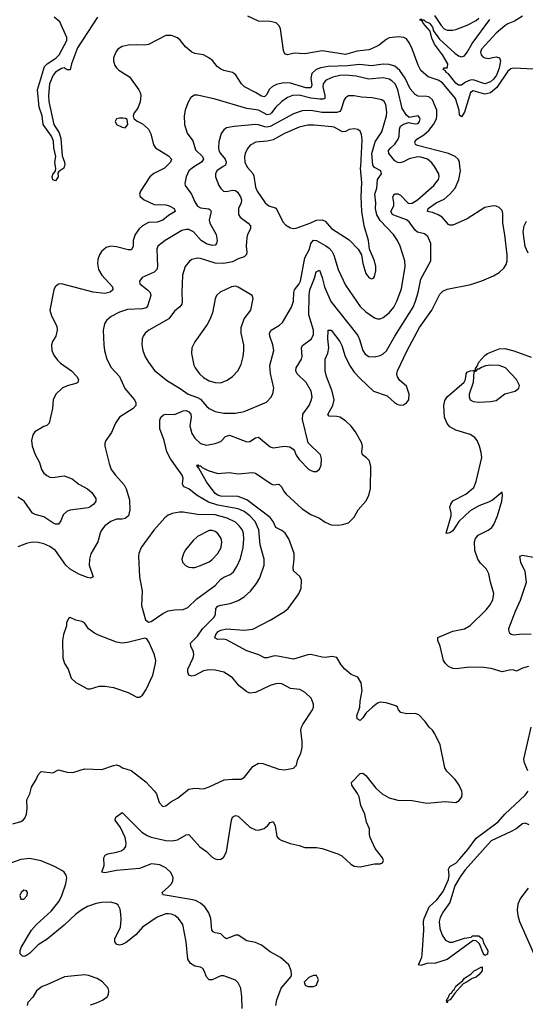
# Model space of a CAD drawing. Header units: inches. Extents: x 2057696 to 2160536, y 827480 to 1016834.
# Tile 347 of 422: x 2110443 to 2113930, y 974218 to 981014. Entities that reach past the tile are written whole.
import ezdxf

# ---------------------------------------------------------------- set-up
doc = ezdxf.new("R2010")
doc.units = ezdxf.units.IN
doc.header["$MEASUREMENT"] = 0
doc.layers.add('C1917', color=7, linetype='Continuous')
doc.layers.add('C1918', color=7, linetype='Continuous')

msp = doc.modelspace()

# ---------------------------------------------------------------- linework, layer by layer
at = {"layer": 'C1917', "color": 5}
for points, elevation in [([(2110395.9, 975464.1), (2110450, 975480.7), (2110469.5, 975490.5), (2110478, 975502), (2110489.3, 975530), (2110495.1, 975570), (2110492.3, 975630), (2110512, 975670), (2110524.4, 975715.6), (2110557, 975770), (2110570, 975801), (2110590, 975824), (2110670, 975815.5), (2110710, 975836.3), (2110770, 975820.4), (2110810, 975818.4), (2110890, 975843.7), (2111010, 975838.7), (2111090, 975866.7), (2111111.3, 975870), (2111130, 975864.4), (2111150.8, 975850), (2111212, 975832), (2111312.7, 975752.7), (2111373.4, 975690), (2111385.5, 975670), (2111404.9, 975610), (2111430, 975584), (2111450, 975587.3), (2111485.4, 975614.6), (2111530, 975640.5), (2111610, 975703), (2111650, 975710.6), (2111710, 975705.5), (2111750, 975718.7), (2111852.9, 975767.1), (2111910, 975772.9), (2111970, 975772), (2111993.8, 975786.2), (2112050, 975860.2), (2112090, 975881.8), (2112119.5, 975879.5), (2112230, 975841.7), (2112270, 975836.4), (2112332, 975848), (2112352, 975868), (2112362, 975910), (2112380.7, 975950), (2112391.3, 975990), (2112391.5, 976031.5), (2112382, 976110), (2112387, 976130), (2112395.1, 976150), (2112461.2, 976250), (2112469.2, 976270), (2112469.3, 976290), (2112452.3, 976330), (2112412, 976370), (2112374, 976390), (2112310, 976398.7), (2112250, 976429.7), (2112230, 976432.9), (2112210, 976430.8), (2112170, 976417.3), (2112070, 976371), (2112030, 976365.7), (2112010, 976374.8), (2111955.4, 976415.4), (2111910.9, 976470.9), (2111888.5, 976488.5), (2111850, 976511.2), (2111790, 976525.1), (2111750, 976526.6), (2111710, 976518.5), (2111651.5, 976488.5), (2111630, 976483.5), (2111608.7, 976490), (2111601.6, 976510), (2111601.8, 976530), (2111639.1, 976610), (2111643.2, 976630), (2111641, 976650), (2111622.4, 976690), (2111621.5, 976710), (2111670, 976759.1), (2111704, 976810), (2111782.9, 976890), (2111792.4, 976910), (2111794.8, 976950), (2111810, 976965.2), (2111830, 976973.8), (2111895, 976985), (2111950, 977006.2), (2111990.5, 977029.5), (2112035.6, 977070), (2112076.6, 977123.4), (2112098.5, 977161.5), (2112127.9, 977250), (2112129.8, 977290), (2112102.2, 977390), (2112092.6, 977492.6), (2112065.8, 977550), (2112030, 977589.9), (2111990, 977618.5), (2111950, 977637.4), (2111810, 977663.9), (2111744.6, 977684.6), (2111665.6, 977730), (2111612.6, 977772.6), (2111572.3, 977792.3), (2111566.5, 977810), (2111569.8, 977850), (2111564, 977870), (2111481.8, 977981.8), (2111458.1, 978030), (2111439.1, 978110), (2111408.3, 978190), (2111408.9, 978250), (2111416.8, 978270), (2111434.1, 978285.9), (2111450, 978290.2), (2111510, 978288.1), (2111570, 978313.9), (2111590, 978315.7), (2111610, 978308), (2111622, 978290), (2111624.3, 978270), (2111616.8, 978210), (2111630, 978157.6), (2111650, 978126), (2111690, 978089.1), (2111730, 978076.9), (2111791.7, 978088.3), (2111830, 978102.7), (2111862.4, 978137.6), (2111890, 978146.7), (2112010, 978100.8), (2112030, 978102.7), (2112070, 978127.4), (2112090, 978131.6), (2112170, 978064.9), (2112190, 978059.7), (2112270, 978070.2), (2112305.9, 978065.9), (2112328.2, 978050), (2112337.5, 978037.5), (2112350, 978007.3), (2112370, 977977.3), (2112436, 977910), (2112470, 977894.8), (2112490, 977896), (2112510, 977911.3), (2112522, 977938), (2112523.2, 977983.2), (2112517.2, 978010), (2112433.4, 978093.4), (2112393.8, 978253.8), (2112396.1, 978290), (2112439.8, 978350), (2112454.1, 978385.9), (2112458.9, 978410), (2112453.8, 978450), (2112418.2, 978510), (2112357.1, 978570), (2112347.1, 978590), (2112349.8, 978610), (2112386.8, 978670), (2112390.7, 978690), (2112386.8, 978750), (2112393.9, 978766.1), (2112456.1, 978810), (2112470, 978841), (2112468.1, 978870), (2112437.8, 978977.8), (2112439.1, 979110), (2112443.9, 979150), (2112476.1, 979230), (2112487.7, 979272.3), (2112510, 979284.6), (2112530, 979233.4), (2112544, 979170), (2112587.8, 979067.8), (2112774.8, 978834.8), (2112787.5, 978807.5), (2112810, 978730.4), (2112825.7, 978705.7), (2112850, 978689.2), (2112890, 978686), (2112930, 978696.2), (2112950, 978707.3), (2112972.3, 978727.7), (2113029.2, 978830), (2113156.1, 979030), (2113173.6, 979070), (2113191.8, 979130), (2113210, 979222), (2113278.8, 979350), (2113278.8, 979470), (2113257.5, 979517.5), (2113235.4, 979535.4), (2113187.2, 979547.2), (2113170, 979561.6), (2113130, 979617.4), (2113110, 979631.4), (2113024.2, 979664.2), (2113014.2, 979670), (2113002.9, 979690), (2113022.2, 979730), (2113024.3, 979750), (2113015.3, 979790), (2113028.2, 979811.8), (2113050, 979812.3), (2113070, 979801.7), (2113119.6, 979750), (2113130, 979745.3), (2113150, 979747.5), (2113186.2, 979770), (2113298.5, 979870), (2113331.5, 979911.5), (2113336.9, 979930), (2113334, 979950), (2113302.7, 980000)], 440), ([(2111452, 980000), (2111442, 979990), (2111366.8, 979953.2), (2111339.7, 979930), (2111275.3, 979830), (2111268.2, 979810), (2111273.5, 979793.5), (2111301.6, 979770), (2111370, 979737.8), (2111450, 979735.8), (2111473.7, 979730), (2111507.2, 979710), (2111514.9, 979690), (2111470, 979663.1), (2111430, 979629.9), (2111390, 979617.1), (2111330, 979613.6), (2111289.3, 979590), (2111267, 979570), (2111239.3, 979530), (2111225.7, 979490), (2111225, 979450), (2111213.8, 979426.2), (2111190, 979425.8), (2111110, 979447), (2111070, 979451.1), (2111038.7, 979441.3), (2111006.8, 979413.2), (2110992, 979390), (2110982.2, 979357.8), (2110979.6, 979330), (2110985.5, 979290), (2111009, 979250), (2111083.6, 979170), (2111085.2, 979150), (2111066.6, 979133.4), (2111030, 979124), (2110950, 979132.2), (2110730.4, 979189.6), (2110710, 979187.3), (2110688, 979170), (2110678.4, 979150), (2110650.5, 979010), (2110661.6, 978970), (2110698.5, 978898.5), (2110702, 978870), (2110692, 978830), (2110668.2, 978791.8), (2110661.1, 978770), (2110664.2, 978730), (2110677.4, 978697.4), (2110703.2, 978663.2), (2110723.4, 978643.4), (2110798.7, 978590), (2110835.5, 978550), (2110847.7, 978530), (2110844, 978510), (2110830, 978501.6), (2110770, 978487.3), (2110735.5, 978470), (2110692.4, 978430), (2110672.4, 978390), (2110668.5, 978330), (2110645.5, 978230), (2110630, 978212.3), (2110610, 978206.6), (2110546, 978170), (2110532.1, 978147.9), (2110524.6, 978110), (2110529.1, 978070), (2110550, 978013.4), (2110578.6, 977958.6), (2110593.4, 977910), (2110610, 977884.2), (2110630, 977866.7), (2110650, 977856.9), (2110670, 977854.6), (2110750, 977864.9), (2110804, 977844), (2110850, 977808), (2110910, 977776.9), (2110941.1, 977750), (2110968.2, 977710), (2110968.2, 977690), (2110954.4, 977670), (2110929.3, 977650.7), (2110914.6, 977645.4), (2110791.5, 977628.5), (2110770, 977621.5), (2110743.4, 977596.6), (2110725.8, 977554.2), (2110710, 977531.5), (2110690, 977532.4), (2110670, 977540.9), (2110610, 977581.6), (2110550, 977597.8), (2110530, 977608.3), (2110472.4, 977690), (2110460.3, 977700.3), (2110430, 977717.2)], 420), ([(2111649.3, 980000), (2111633.2, 979990), (2111610.2, 979970), (2111590.2, 979930), (2111582.2, 979882.2), (2111584.6, 979870), (2111626.5, 979810), (2111650, 979756.4), (2111670, 979727.7), (2111690, 979714.7), (2111748, 979708), (2111758.2, 979698.2), (2111762.3, 979690), (2111749.5, 979630.5), (2111753.1, 979610), (2111796.9, 979530), (2111804.4, 979490), (2111800.9, 979470), (2111790, 979458.3), (2111770, 979454.6), (2111730, 979466.3), (2111693.3, 979490), (2111640.7, 979550), (2111610, 979565.9), (2111590, 979566.1), (2111562, 979558), (2111444.9, 979490), (2111396.4, 979450), (2111389.1, 979430.9), (2111393.7, 979310), (2111388.1, 979290), (2111368.9, 979271.1), (2111286.5, 979233.5), (2111268.9, 979210), (2111270.4, 979190), (2111324.9, 979150), (2111342.3, 979130), (2111346.7, 979110), (2111324.6, 979035.4), (2111314.4, 979025.6), (2111290, 979018), (2111187.2, 979012.8), (2111130, 978996.1), (2111073.8, 978966.2), (2111042, 978938), (2111026.3, 978913.7), (2111017.4, 978870), (2111023.6, 978770), (2111027.7, 978730), (2111044, 978670), (2111073.4, 978613.4), (2111131.4, 978550), (2111168.6, 978468.6), (2111234, 978390), (2111243.1, 978370), (2111243.8, 978350), (2111225.5, 978330), (2111130.2, 978269.8), (2111102.4, 978230), (2111076.3, 978163.7), (2111037.1, 978110), (2111030.4, 978090), (2111030.4, 978070), (2111059.5, 977950), (2111074.4, 977910), (2111102.4, 977870), (2111162.9, 977802.9), (2111176.7, 977776.7), (2111200.7, 977700.7), (2111203.2, 977630), (2111192.2, 977590), (2111170.4, 977570), (2111150, 977565.6), (2111110, 977566.4), (2111070, 977550.8), (2111030, 977519.7), (2111005.7, 977490), (2110996.5, 977470), (2110981.7, 977410), (2110933.5, 977326.5), (2110923.2, 977290), (2110922, 977250), (2110950, 977169.2), (2110930, 977158.9), (2110910, 977164.8), (2110850, 977185.8), (2110790, 977221.6), (2110759.8, 977250), (2110690, 977350.9), (2110650, 977377.6), (2110610, 977395.3), (2110570, 977406.4), (2110527.9, 977407.9), (2110490, 977399.5), (2110430, 977374.6)], 440), ([(2110750.3, 980000), (2110746.4, 979990), (2110713.4, 979966.6), (2110706.4, 979953.6), (2110708, 979930), (2110690, 979901.2), (2110670, 979908.7), (2110667.3, 979930), (2110670, 979944.7), (2110689.5, 979970), (2110692.7, 979987.3), (2110690.2, 980000)], 380), ([(2112209.4, 974209.4), (2112216.9, 974250), (2112246, 974330), (2112314, 974410), (2112318, 974422), (2112316, 974450), (2112298, 974490), (2112240.6, 974540.6), (2112170, 974580.5), (2112110, 974625.4), (2112070, 974645.1), (2112010, 974657.2), (2111950, 974695.6), (2111930, 974695.8), (2111869.8, 974669.8), (2111856.6, 974676.6), (2111830, 974704.4), (2111790, 974711.1), (2111777.8, 974717.8), (2111768.9, 974730), (2111760.9, 974810), (2111747.5, 974850), (2111719.8, 974890), (2111690, 974916.8), (2111654.2, 974934.2), (2111622.2, 974942.2), (2111432.9, 974972.9), (2111424.7, 974990), (2111470, 975028.1), (2111489, 975050), (2111499.5, 975070), (2111501.7, 975090), (2111495.2, 975110), (2111481.7, 975130), (2111450, 975160.2), (2111410, 975181.6), (2111352.7, 975187.3), (2111270, 975155.7), (2111110, 975142.7), (2111030, 975125.1), (2111009.7, 975130), (2111024.2, 975175.8), (2111022, 975230), (2111032.1, 975247.9), (2111050, 975257.3), (2111110, 975267.5), (2111141.7, 975278.3), (2111162, 975290), (2111173.8, 975306.2), (2111177.7, 975330), (2111169.9, 975370), (2111138.4, 975438.4), (2111100.5, 975490), (2111106, 975510), (2111150, 975542), (2111286.1, 975406.1), (2111322.6, 975382.6), (2111350, 975372.4), (2111450, 975348.3), (2111494.2, 975345.8), (2111530, 975352.1), (2111590, 975387.6), (2111610, 975390.3), (2111685.9, 975305.9), (2111731.6, 975271.6), (2111770, 975233.4), (2111790, 975222), (2111810, 975217.3), (2111830, 975218.8), (2111849.4, 975230.6), (2111869.5, 975270.5), (2111903.5, 975490), (2111910, 975510.5), (2111930, 975521.3), (2111950, 975515.8), (2112030, 975439.6), (2112070, 975421.5), (2112090, 975420.2), (2112128, 975432), (2112150.7, 975449.3), (2112170, 975472.4), (2112190, 975480.7), (2112204.9, 975450), (2112217, 975377), (2112230, 975359.1), (2112246, 975350), (2112307.1, 975327.1), (2112370, 975314.9), (2112410, 975300.4), (2112490, 975301.3), (2112530, 975294), (2112636.7, 975256.7), (2112663.4, 975243.4), (2112725.5, 975185.5), (2112750, 975170.6), (2112790, 975168), (2112890, 975187.7), (2112930, 975186.8), (2112944.7, 975195.3), (2112952.3, 975210), (2112945.2, 975230), (2112894.5, 975294.5), (2112860.9, 975370), (2112855.1, 975390), (2112856.2, 975430), (2112835.1, 975475.1), (2112823.5, 975530), (2112796.4, 975590), (2112784.6, 975650), (2112773.6, 975673.6), (2112734.3, 975730), (2112731.6, 975750), (2112790, 975810.4), (2112810, 975812.4), (2112830, 975796.4), (2112899.6, 975710), (2112943.1, 975670), (2112990, 975642.9), (2113050, 975626.4), (2113150, 975623.9), (2113250, 975606.7), (2113377.5, 975617.5), (2113450, 975612), (2113474.7, 975625.3), (2113491.6, 975650), (2113495.6, 975670), (2113493.3, 975690), (2113474.7, 975730), (2113446.3, 975770), (2113387.9, 975827.9), (2113374, 975850), (2113342, 976010), (2113305.7, 976085.7), (2113289.7, 976109.7), (2113267, 976130), (2113238.4, 976170), (2113196.4, 976216.4), (2113170, 976226), (2113110, 976223), (2113071.3, 976231.3), (2113055.6, 976250), (2113048.1, 976268.1), (2113037.3, 976277.3), (2112970, 976298.5), (2112930, 976302.7), (2112910, 976296.4), (2112875.3, 976270), (2112833.1, 976230), (2112810, 976195.6), (2112790, 976177.4), (2112770, 976188), (2112767.1, 976210), (2112788.6, 976270), (2112791, 976310), (2112804.2, 976384.2), (2112797.6, 976437.6), (2112775.1, 976475.1), (2112730, 976495.1), (2112684.5, 976530), (2112660.1, 976560.1), (2112630.9, 976610.9), (2112597.8, 976617.8), (2112550, 976612.3), (2112530, 976614.5), (2112450, 976631.8), (2112430, 976630.7), (2112330, 976600.2), (2112210, 976623.4), (2112190, 976622), (2112150, 976608.7), (2112130, 976608.4), (2112091.6, 976630), (2112010, 976657), (2111870, 976733.4), (2111850, 976738.3), (2111810, 976734.8), (2111790, 976744.2), (2111788, 976750), (2111795.7, 976770), (2111812, 976790), (2111830, 976799.8), (2111870, 976809.4), (2111990, 976800.6), (2112050, 976807.5), (2112169.6, 976870), (2112269.5, 976930), (2112294, 976950), (2112368.3, 977051.7), (2112384.2, 977090), (2112386.2, 977146.2), (2112375.6, 977170), (2112330.9, 977210.9), (2112327.8, 977230), (2112336.2, 977290), (2112335.4, 977330), (2112299.9, 977430), (2112274, 977470), (2112250, 977488.3), (2112210, 977508.5), (2112191.6, 977550), (2112170, 977577.9), (2112010, 977699.9), (2111950, 977722.8), (2111830, 977725.2), (2111810, 977730.9), (2111790, 977744.3), (2111730, 977824.8), (2111678.8, 977918.8), (2111664.9, 977935.1), (2111670, 977942.8), (2111675.6, 977935.6), (2111690, 977934.2), (2111702.2, 977922.2), (2111741.4, 977901.4), (2111810, 977882.6), (2111888.2, 977888.2), (2111950, 977880.2), (2112047.8, 977887.8), (2112070, 977883.2), (2112177.1, 977810), (2112190, 977803.9), (2112230, 977807), (2112250, 977786.7), (2112261.8, 977761.8), (2112279.4, 977739.4), (2112390, 977637.7), (2112450, 977598.9), (2112510, 977572.4), (2112550, 977545.2), (2112590, 977527.7), (2112635.8, 977524.2), (2112671.5, 977528.5), (2112710, 977540.7), (2112750, 977580.7), (2112776.2, 977630), (2112830, 977690.5), (2112850.6, 977729.4), (2112861.6, 977778.4), (2112863.8, 977930), (2112855.3, 977970), (2112835.8, 977990), (2112806.9, 978010), (2112802, 978030), (2112807.3, 978070), (2112801.5, 978090), (2112758, 978170), (2112730, 978209.1), (2112690, 978244.5), (2112650, 978270.6), (2112630, 978275.8), (2112576.6, 978276.6), (2112568.5, 978288.5), (2112601.3, 978350), (2112611.1, 978390), (2112598.9, 978450), (2112557.8, 978550), (2112549.8, 978589.8), (2112549.8, 978670), (2112567.7, 978712.3), (2112574.4, 978750), (2112568.3, 978811.7), (2112570, 978870.3), (2112590, 978871.1), (2112650, 978792.2), (2112664.4, 978764.4), (2112688.1, 978690), (2112721.9, 978621.9), (2112750, 978580.7), (2112790, 978536.5), (2112883.7, 978450), (2112976.7, 978416.7), (2113030, 978368.5), (2113050, 978357.6), (2113070, 978353.7), (2113090, 978356.5), (2113111.5, 978368.5), (2113126.9, 978390), (2113129.7, 978430), (2113110, 978483.7), (2113063.6, 978523.6), (2113047.7, 978547.7), (2113044.2, 978570), (2113047.9, 978590), (2113115.7, 978730), (2113200.6, 978890), (2113285.3, 979010), (2113341, 979119), (2113361.1, 979138.9), (2113390, 979152.9), (2113553.9, 979186.1), (2113630, 979210.2), (2113710, 979245.6), (2113750.5, 979269.5), (2113781.9, 979298.1), (2113796.9, 979323.1), (2113804.1, 979350), (2113803.8, 979390), (2113788.4, 979528.4), (2113774.1, 979610), (2113774.9, 979674.9), (2113770, 979695.6), (2113750, 979717.8), (2113730, 979727), (2113710, 979729), (2113650, 979716.5), (2113530, 979639.1), (2113430, 979596), (2113410, 979595.7), (2113400.9, 979600.9), (2113355.9, 979650), (2113330, 979667.4), (2113290, 979682.5), (2113254.5, 979690), (2113260.4, 979710), (2113315.8, 979750), (2113370, 979776), (2113409.9, 979810), (2113447.1, 979850), (2113471.4, 979910), (2113483.2, 979970), (2113479.2, 980000)], 420), ([(2111846.4, 980000), (2111802.4, 979970), (2111792.2, 979950), (2111792.1, 979930), (2111816.9, 979870), (2111830, 979847.6), (2111848.9, 979830), (2111870, 979827.6), (2111910, 979836.6), (2111930, 979835.2), (2111944, 979824), (2111964.6, 979790), (2111971.8, 979770), (2111969.3, 979750), (2111951.9, 979710), (2111951.4, 979670), (2111963.1, 979650), (2112019, 979610), (2112034, 979590), (2112034, 979570), (2112012.9, 979530), (2112009.2, 979510.8), (2112005.4, 979450), (2112010.2, 979410), (2112006.8, 979393.2), (2111990, 979376.9), (2111950, 979363.1), (2111910, 979342.8), (2111850.1, 979329.9), (2111790, 979332.7), (2111690, 979366.6), (2111670, 979368.7), (2111630, 979359.1), (2111612.8, 979347.2), (2111583.6, 979310), (2111566, 979250), (2111560.7, 979130), (2111564.3, 979070), (2111560.7, 979050), (2111548.1, 979031.9), (2111510, 979001.5), (2111471, 978949), (2111333.4, 978870), (2111307.6, 978850), (2111294, 978830), (2111288.4, 978811.6), (2111285.2, 978770), (2111291.3, 978730), (2111307.9, 978687.9), (2111330, 978650.4), (2111373, 978593), (2111461.4, 978521.4), (2111550, 978469.2), (2111605.5, 978430), (2111670, 978406.8), (2111690, 978395.3), (2111730, 978346), (2111750, 978329.2), (2111790, 978309.2), (2111850, 978298.9), (2111930, 978298.4), (2111990, 978309.1), (2112145.4, 978374.6), (2112174.9, 978405.1), (2112189.7, 978430.3), (2112195.8, 978470), (2112172.1, 978572.1), (2112167.2, 978627.2), (2112195, 978730), (2112189, 978770), (2112166.8, 978830), (2112165.6, 978850), (2112178, 978870), (2112235, 978905), (2112255.2, 978924.8), (2112317.3, 979030), (2112331.9, 979070), (2112332.7, 979130), (2112338.6, 979150), (2112369.9, 979190), (2112379.3, 979210), (2112409.4, 979370.6), (2112441.4, 979430), (2112450.9, 979470), (2112470, 979492.4), (2112490, 979490.3), (2112554, 979454), (2112577, 979437), (2112595.4, 979415.4), (2112609.2, 979389.3), (2112639.4, 979290), (2112690, 979180.3), (2112790, 979034), (2112830, 978997.6), (2112890, 978956.5), (2112910, 978948.9), (2112930, 978950.2), (2112950, 978959), (2112990, 978990.2), (2113023.7, 979030), (2113044.7, 979070), (2113075.1, 979155.1), (2113101.6, 979310), (2113099.3, 979350), (2113065.8, 979450), (2113047.9, 979490), (2113019.8, 979530), (2112927.8, 979627.8), (2112906.7, 979666.7), (2112895.8, 979710), (2112898.7, 979750), (2112892.2, 979810), (2112904.9, 979850), (2112911.5, 979910), (2112937.7, 979950), (2112933.5, 979970), (2112890, 979993.2), (2112885, 980000)], 460), ([(2112009.5, 980000), (2112012.8, 979992.8), (2112050, 979951.3), (2112057, 979937), (2112070, 979857.3), (2112080.2, 979830), (2112135.8, 979750), (2112161.3, 979730), (2112212.4, 979712.4), (2112258.4, 979618.4), (2112276.7, 979596.7), (2112310, 979577), (2112330, 979572), (2112350, 979575.6), (2112450, 979611.3), (2112490, 979630.1), (2112530, 979631.9), (2112550, 979622.9), (2112592.5, 979572.5), (2112714.8, 979494.8), (2112776.3, 979430), (2112800.5, 979390), (2112808.8, 979331.2), (2112830, 979263), (2112850, 979234.9), (2112870, 979225.5), (2112882, 979230), (2112890, 979242), (2112899.8, 979280.2), (2112899.8, 979310), (2112889.8, 979349.8), (2112854.5, 979430), (2112849.5, 979490), (2112818.7, 979590), (2112801.6, 979690), (2112798.8, 979790), (2112802.9, 979890), (2112794.2, 979990), (2112794.7, 980000)], 480), ([(2113950, 979403), (2113930, 979447.2), (2113916.4, 979550), (2113921.2, 979590), (2113937.8, 979622.2)], 380), ([(2113952, 976550), (2113910, 976537.2), (2113870, 976517.2), (2113850, 976525.2), (2113830, 976526), (2113770, 976512.3), (2113695.2, 976535.2), (2113641.8, 976541.8), (2113544.3, 976544.3), (2113453.9, 976533.9), (2113430, 976535.7), (2113399.2, 976550), (2113378.8, 976570), (2113366.6, 976590), (2113341.7, 976690), (2113325.8, 976730), (2113327.8, 976750), (2113430, 976792.4), (2113509.9, 976810.1), (2113550, 976831.4), (2113659.4, 976940.6), (2113686.1, 976973.9), (2113705.8, 977010), (2113712.6, 977052.6), (2113690, 977132), (2113679.6, 977190), (2113662, 977222), (2113621.8, 977261.8), (2113602.4, 977290), (2113582.9, 977350), (2113579.2, 977410), (2113585.9, 977434.1), (2113603.8, 977456.2), (2113672.8, 977490), (2113698.5, 977510), (2113713.8, 977530), (2113739.2, 977590), (2113768, 977690), (2113773.6, 977730), (2113770, 977752.7), (2113702.7, 977697.3), (2113676.9, 977683.1), (2113610, 977658.7), (2113550, 977624.7), (2113472.1, 977550), (2113430, 977486.4), (2113410, 977471.6), (2113390, 977467.1), (2113384.5, 977470), (2113418, 977590), (2113418.9, 977610), (2113409.9, 977649.9), (2113416.8, 977670), (2113430, 977693.5), (2113520, 977740), (2113574, 977786), (2113590, 977826), (2113631, 977991), (2113626.6, 978026.6), (2113614.3, 978070), (2113598, 978110), (2113582.4, 978130), (2113550, 978150.9), (2113450, 978180.2), (2113410, 978204.7), (2113390, 978226), (2113372.9, 978270), (2113367.7, 978350), (2113375.5, 978384.5), (2113390, 978411.7), (2113507.2, 978512.8), (2113517.2, 978530), (2113522, 978570), (2113530, 978582), (2113550, 978591.3), (2113586, 978594), (2113586, 978606), (2113598, 978622), (2113609.4, 978650), (2113650, 978694.9), (2113670, 978710.4), (2113750, 978740.9), (2113790, 978744.7), (2113850, 978728.6), (2113970, 978683.5)], 380), ([(2114010, 977297.3), (2113910, 977316.3), (2113890.5, 977309.5), (2113896.1, 977270), (2113927.7, 977207.7), (2113935.1, 977130), (2113894.8, 977005.2), (2113859.6, 976930), (2113814.4, 976810), (2113815.6, 976790), (2113821.9, 976781.8), (2113832.9, 976772.9), (2113850, 976768.5), (2113910, 976775), (2113970, 976772.2)], 380), ([(2113948.5, 975830), (2113923.8, 975883.8), (2113920.8, 975910), (2113970.6, 976130.6)], 380), ([(2113956.1, 975456.1), (2113930, 975467.8), (2113910, 975463.7), (2113867.3, 975430), (2113833.2, 975410), (2113694.5, 975345.5), (2113514.6, 975145.4), (2113481.9, 975098.1), (2113444.7, 975035.3), (2113410, 974919.7), (2113362.6, 974857.4), (2113342.7, 974817.3), (2113336.9, 974790), (2113341.5, 974741.5), (2113355.6, 974695.6), (2113380.5, 974660.5), (2113407.3, 974647.3), (2113428, 974648), (2113510, 974675.1), (2113557.5, 974682.5), (2113566.6, 974690), (2113610, 974691.7), (2113634.5, 974670), (2113642.2, 974642.2), (2113671.4, 974590), (2113670, 974565.1), (2113650, 974554.5), (2113639.7, 974570), (2113615.1, 974635.1), (2113590, 974656.9), (2113570, 974659.6), (2113391.8, 974528.2), (2113310, 974502.9), (2113250, 974500.7), (2113210, 974484.8), (2113193.2, 974490), (2113216.5, 974543.5), (2113219.3, 974560.7), (2113229, 974730), (2113227.9, 974790), (2113232.8, 974810), (2113266.3, 974890), (2113319.9, 974940.1), (2113364.4, 974995.6), (2113399.5, 975080.5), (2113405.9, 975110), (2113400.4, 975150), (2113409.6, 975170), (2113450, 975193), (2113479, 975221), (2113534.6, 975285.4), (2113590, 975365.2), (2113742.7, 975477.3), (2113790, 975530.3), (2113930, 975662), (2113949.7, 975690)], 380), ([(2111977.2, 974190), (2111975.6, 974270), (2111966.9, 974330), (2111950, 974367), (2111930, 974384.2), (2111850, 974415.1), (2111830, 974414.7), (2111770, 974387.3), (2111750, 974386.6), (2111730, 974406.6), (2111715.4, 974450), (2111705.6, 974465.6), (2111690, 974474.7), (2111650, 974482), (2111620.3, 974500.3), (2111602.6, 974530), (2111591.1, 974650), (2111567.1, 974770), (2111538.9, 974810), (2111511.5, 974830), (2111490, 974839.3), (2111470, 974843.5), (2111450, 974841.4), (2111390, 974818.5), (2111290, 974749.7), (2111242.9, 974697.1), (2111176.2, 974643.8), (2111150, 974629.8), (2111130, 974626.8), (2111111.9, 974631.9), (2111097.7, 974650), (2111098.2, 974670), (2111137.4, 974750), (2111142.7, 974802.7), (2111141.1, 974841.1), (2111134.9, 974874.9), (2111121.7, 974901.7), (2111110, 974911.8), (2111070, 974923.5), (2111010, 974921.5), (2110970, 974914.4), (2110910, 974894), (2110870, 974870.5), (2110830, 974839.4), (2110750, 974763.2), (2110632.6, 974667.4), (2110570, 974628.4), (2110510, 974567.6), (2110490, 974554), (2110470, 974547.1), (2110461.2, 974550), (2110446.6, 974566.6), (2110445.4, 974590), (2110452.6, 974610), (2110525, 974730), (2110557.4, 974770), (2110660.2, 974859.8), (2110713.7, 974930), (2110732.7, 974970), (2110760.5, 975050), (2110767, 975090), (2110762, 975110), (2110749.5, 975130), (2110738.4, 975138.4), (2110682.9, 975170), (2110590, 975208.2), (2110510, 975223.7), (2110450, 975217.4), (2110385.3, 975194.7)], 440), ([(2113950, 975020.7), (2113897, 974950), (2113878.9, 974910), (2113874.6, 974870), (2113877.4, 974830), (2113888.9, 974790), (2114013.7, 974510)], 420), ([(2110930, 974215.3), (2110972.3, 974227.7), (2111013.1, 974246.9), (2111045.2, 974270), (2111054.2, 974285.8), (2111057.2, 974310), (2111053.2, 974330), (2111013.5, 974373.5), (2110977, 974397), (2110917.7, 974417.7), (2110890, 974421.6), (2110752.1, 974407.9), (2110630, 974351.8), (2110598, 974342), (2110558.8, 974310), (2110533.7, 974266.3), (2110498.8, 974230), (2110494.8, 974210)], 460)]:
    msp.add_lwpolyline(points, dxfattribs=dict(at, elevation=elevation))
for points, elevation in [([(2111930, 979174.2), (2111902.8, 979170), (2111826, 979134), (2111799.1, 979110), (2111790, 979088), (2111772.4, 978990), (2111754.6, 978945.4), (2111734.9, 978910), (2111650.4, 978790), (2111630.4, 978750), (2111628.7, 978710), (2111644.4, 978630), (2111652.6, 978610), (2111682, 978570), (2111710, 978544.2), (2111750, 978521.6), (2111790, 978509.2), (2111830, 978508.2), (2111874.3, 978525.7), (2111909.8, 978550.2), (2111946.3, 978590), (2111970, 978634), (2111985, 978690), (2111988.7, 978730), (2111988.6, 978770), (2111970.8, 978850), (2111969.7, 978890), (2111991.9, 978948.1), (2112036.9, 979010), (2112052.7, 979090), (2112046, 979110), (2111950, 979168.4)], 480), ([(2113691.8, 978628.2), (2113656.4, 978623.6), (2113626.8, 978613.2), (2113610, 978602), (2113598, 978602), (2113586, 978586), (2113574, 978586), (2113570.7, 978510.7), (2113542.6, 978430), (2113542, 978410), (2113548.7, 978390), (2113570, 978378), (2113610, 978374), (2113690, 978377.6), (2113730, 978386), (2113789.7, 978430.3), (2113861.2, 978450), (2113885.6, 978470), (2113889.6, 978490), (2113868.2, 978530), (2113794, 978610), (2113750, 978627.4)], 380), ([(2111570, 977615.5), (2111545.3, 977614.7), (2111495.2, 977604.8), (2111466.5, 977593.5), (2111444.7, 977575.3), (2111366.7, 977490), (2111280.4, 977370), (2111264.4, 977330), (2111262.4, 977310), (2111268.3, 977168.3), (2111288, 977070), (2111281.6, 976970), (2111310, 976871.3), (2111330, 976856), (2111350, 976860.7), (2111430, 976915.5), (2111467.3, 976932.7), (2111510, 976940.9), (2111570, 976944), (2111603.3, 976956.7), (2111663.9, 977016.1), (2111790, 977107.9), (2111830, 977151.9), (2111850, 977165.7), (2111895.4, 977184.6), (2111917.2, 977202.8), (2111940.9, 977239.1), (2111965, 977295), (2111983.8, 977370), (2111989.3, 977430), (2111986.9, 977466.9), (2111978.6, 977490), (2111958.8, 977518.8), (2111930, 977546.6), (2111873.9, 977573.9), (2111790, 977595.8), (2111670, 977598.5)], 460), ([(2111770, 977488.8), (2111750, 977488.7), (2111670, 977447.3), (2111639.8, 977420.2), (2111585.2, 977354.8), (2111571.8, 977330), (2111561.3, 977290), (2111566, 977270), (2111586.6, 977246.6), (2111610, 977234.4), (2111630, 977231.8), (2111650, 977233.1), (2111690, 977246), (2111750, 977271.2), (2111770, 977286.9), (2111809.8, 977330), (2111831.9, 977370), (2111836.8, 977410), (2111832, 977432), (2111810, 977468.2), (2111790, 977481.8)], 480), ([(2110790, 976888), (2110779.6, 976880.4), (2110764.7, 976850), (2110764.7, 976830), (2110744.7, 976770), (2110738, 976730), (2110741, 976610), (2110751.3, 976570), (2110776, 976530), (2110798, 976470), (2110830, 976438), (2110910, 976394.8), (2110930, 976394.8), (2110990, 976414), (2111030, 976414), (2111090, 976404), (2111190.4, 976370.4), (2111250, 976338), (2111270, 976338), (2111290, 976351.3), (2111314.5, 976390), (2111360.7, 976490), (2111378.7, 976570), (2111380.5, 976590), (2111371.3, 976630), (2111336.1, 976716.1), (2111320.2, 976740.2), (2111305.2, 976745.2), (2111185.5, 976714.5), (2111150, 976710.8), (2111110, 976717.6), (2110985.4, 976765.4), (2110959.5, 976779.5), (2110916, 976810), (2110888.7, 976850), (2110870, 976861.2), (2110829.2, 976869.2)], 460), ([(2110470, 975005.1), (2110453, 974990), (2110443.1, 974970), (2110450, 974944), (2110470, 974944.4), (2110494.3, 974970), (2110496.3, 974990), (2110490, 975000.9)], 460), ([(2113390, 974229.3), (2113386, 974246), (2113390, 974256.3), (2113397.7, 974262.3), (2113410, 974291.4), (2113422.6, 974297.4), (2113430, 974314.4), (2113439.5, 974320.5), (2113450, 974344), (2113498, 974382), (2113510, 974398), (2113554.3, 974425.7), (2113578.4, 974450), (2113630, 974476.3), (2113633.5, 974473.5), (2113631.9, 974450), (2113610, 974420.5), (2113590, 974405.7), (2113563.9, 974396.1), (2113530, 974372.7), (2113500.3, 974359.7), (2113444.1, 974295.9), (2113412.2, 974250), (2113395.5, 974244.5)], 380), ([(2112490, 974418), (2112470, 974418), (2112436.9, 974403.1), (2112404.7, 974370), (2112412, 974350), (2112430, 974341), (2112470, 974340.7), (2112488.7, 974350), (2112504, 974390)], 420)]:
    msp.add_lwpolyline(points, close=True, dxfattribs=dict(at, elevation=elevation))
at = {"layer": 'C1918', "color": 5}
for points, elevation in [([(2110690.2, 980000), (2110684.4, 980030), (2110691.5, 980070), (2110677.7, 980130), (2110675.5, 980175.5), (2110661.3, 980210), (2110605.3, 980290), (2110598.2, 980350), (2110577.4, 980410), (2110564.8, 980530), (2110612.9, 980690), (2110630.9, 980710), (2110691.9, 980748.1), (2110714.2, 980770), (2110767.8, 980870), (2110767.3, 980890), (2110718.3, 980998.3), (2110679.7, 981030)], 380), ([(2110978.9, 981030), (2110840.5, 980819.5), (2110799.1, 980710), (2110790, 980668), (2110770, 980668), (2110750, 980682), (2110730, 980676.2), (2110690, 980651.8), (2110674.4, 980630), (2110649.1, 980570), (2110640.2, 980490), (2110644, 980450), (2110679, 980290), (2110713.7, 980233.7), (2110726.7, 980193.3), (2110735.1, 980075.1), (2110752.2, 980030), (2110754.2, 980010), (2110750.3, 980000)], 380), ([(2113990, 980672.2), (2113850, 980678.5), (2113830, 980674.7), (2113810, 980658), (2113733.2, 980546.8), (2113690, 980508.9), (2113650, 980498.9), (2113570, 980522.9), (2113552.4, 980510), (2113510, 980376.4), (2113490, 980343.7), (2113475.1, 980355.1), (2113473.1, 980390), (2113449.1, 980470), (2113358, 980578), (2113330, 980595.8), (2113260.2, 980620.2), (2113210, 980664.1), (2113190, 980699.9), (2113150, 980813.5), (2113132, 980852), (2113110, 980881.2), (2113091.6, 980891.6), (2113055.3, 980895.3), (2112990, 980887.3), (2112970, 980877), (2112921.2, 980838.8), (2112870, 980812.7), (2112850, 980805.9), (2112770, 980796.1), (2112690, 980774.4), (2112530, 980798), (2112410, 980777.6), (2112336.8, 980783.2), (2112290, 980771.8), (2112275.8, 980775.8), (2112266.2, 980786.2), (2112262.1, 980802.1), (2112240.9, 980950), (2112232, 980972), (2112211.2, 980991.2), (2112170, 981001.2), (2112090, 981004.1), (2112016.9, 981036.9)], 380), ([(2113910, 981038.9), (2113856.3, 981003.7), (2113810, 980984.3), (2113789.7, 980970.3), (2113730, 980921), (2113628.4, 980810), (2113620.9, 980790), (2113625.1, 980770), (2113636.7, 980756.7), (2113650, 980750.1), (2113673.1, 980746.9), (2113730, 980758.4), (2113752, 980750), (2113758.6, 980730), (2113750, 980679.6), (2113730.8, 980630), (2113710, 980602.8), (2113690, 980584.3), (2113651.7, 980571.7), (2113570, 980597.5), (2113550, 980595.2), (2113518.5, 980581.5), (2113490, 980561.2), (2113470, 980562.2), (2113450, 980574.8), (2113399.4, 980639.4), (2113384.5, 980650), (2113380.2, 980660.2), (2113364, 980670), (2113370, 980682), (2113390, 980681), (2113394.2, 980685.8), (2113395.6, 980710), (2113359.7, 980770), (2113304, 980844), (2113285.7, 980885.7), (2113274, 980934), (2113226, 980990), (2113221.5, 981001.5), (2113206.6, 981010), (2113203.1, 981016.9)], 360), ([(2113210, 981022), (2113213, 981013), (2113230, 981013.6), (2113241.3, 981001.3), (2113270, 980990.1), (2113290, 980961.3), (2113297.1, 980937.1), (2113339, 980879), (2113443.4, 980783.4), (2113470, 980765.2), (2113490, 980758), (2113510, 980764.9), (2113530, 980790.3), (2113563, 980850), (2113684.5, 981015.5)], 360), ([(2113302.8, 981042.8), (2113350, 980973.8), (2113370, 980951.3), (2113390, 980942.5), (2113430, 980941.5), (2113450, 980945.6), (2113530, 980975.1), (2113590, 981009.2), (2113610, 981024.6)], 380), ([(2113479.2, 980000), (2113475.3, 980030), (2113466.4, 980050), (2113446.9, 980070), (2113399.7, 980090), (2113185.3, 980145.3), (2113172.9, 980152.9), (2113167.9, 980170), (2113180.7, 980190), (2113230, 980219.4), (2113264.5, 980250), (2113297.3, 980290), (2113316.6, 980330), (2113320.9, 980350), (2113319.4, 980390), (2113290, 980460.3), (2113270, 980479.6), (2113250, 980484.1), (2113190, 980485), (2113170, 980496.3), (2113136.6, 980536.6), (2113100.4, 980610), (2113063.7, 980663.7), (2113030, 980691.9), (2112990, 980704.2), (2112950, 980707), (2112870, 980696.2), (2112785.3, 980705.3), (2112704.2, 980695.8), (2112570, 980690.2), (2112519.3, 980680.7), (2112486.4, 980670), (2112457.2, 980642.8), (2112450.9, 980610), (2112457.7, 980562.3), (2112450, 980543.9), (2112416.6, 980543.4), (2112310, 980575.9), (2112261.8, 980578.2), (2112214.1, 980565.9), (2112186.7, 980553.3), (2112166, 980534), (2112144, 980496), (2112130, 980481), (2112110, 980484.7), (2112070, 980511), (2111993.5, 980550), (2111972.8, 980570), (2111930, 980635.6), (2111909.7, 980649.7), (2111850, 980662), (2111830, 980671.5), (2111805.6, 980690), (2111771.6, 980731.6), (2111747.3, 980750), (2111710, 980770.8), (2111650, 980779.8), (2111630, 980788.7), (2111586.1, 980826.1), (2111550, 980873.3), (2111530, 980888), (2111490, 980905.6), (2111450, 980905.6), (2111330, 980841.7), (2111303, 980837), (2111250, 980840.8), (2111190, 980838.4), (2111150, 980828.6), (2111118.7, 980810), (2111104.7, 980790), (2111090.2, 980750), (2111089.2, 980729.2), (2111098.5, 980698.5), (2111110, 980680.5), (2111126.4, 980666.4), (2111199.8, 980619.8), (2111265.3, 980530), (2111273.7, 980510), (2111277, 980490), (2111273, 980447), (2111257.4, 980402.6), (2111231, 980370), (2111224.7, 980350), (2111230.9, 980330.9), (2111253.4, 980313.4), (2111290, 980295.5), (2111330, 980259.1), (2111346.8, 980226.8), (2111366.5, 980150), (2111379.6, 980130), (2111470, 980074.4), (2111489, 980050), (2111482, 980030), (2111452, 980000)], 420), ([(2113302.7, 980000), (2113286.3, 980026.3), (2113254.8, 980050), (2113210, 980065.9), (2113187.3, 980067.3), (2113130, 980052.9), (2113090, 980032.4), (2113065.3, 980025.3), (2113050, 980028), (2113030, 980039.8), (2112988.9, 980090), (2112987, 980110), (2113002, 980130), (2113030, 980154.7), (2113053, 980190), (2113059.3, 980210), (2113061.4, 980258.6), (2113070, 980278), (2113090, 980293.4), (2113123.7, 980303.7), (2113170, 980294.9), (2113190, 980298.3), (2113200.4, 980310), (2113204, 980330), (2113199.1, 980339.1), (2113190, 980349.6), (2113130, 980338.7), (2113110, 980354.8), (2113081.2, 980401.2), (2113049.9, 980530), (2113031.3, 980570), (2113010, 980592.8), (2112990, 980604.2), (2112950, 980612), (2112850, 980603.4), (2112762.8, 980622.8), (2112690, 980630.3), (2112650, 980628.7), (2112602, 980618), (2112561.6, 980598.4), (2112550.1, 980589.9), (2112536.8, 980570), (2112533.3, 980550), (2112548.2, 980490), (2112546.3, 980470), (2112535.4, 980464.6), (2112515.7, 980464.3), (2112450, 980473), (2112370, 980491.9), (2112323.1, 980490), (2112290, 980475.7), (2112250.1, 980449.9), (2112210, 980409.8), (2112180.1, 980370), (2112170, 980361.2), (2112150, 980357.6), (2112090, 980389.4), (2112010, 980401.5), (2111790, 980465.6), (2111668.2, 980491.8), (2111648.4, 980491.6), (2111623.1, 980476.9), (2111601.2, 980438.8), (2111583.1, 980390), (2111577.4, 980350), (2111580.3, 980290), (2111598.7, 980230), (2111637.2, 980177.2), (2111655.5, 980115.5), (2111703.5, 980070), (2111710.9, 980050), (2111697.5, 980030), (2111649.3, 980000)], 440), ([(2112885, 980000), (2112877.8, 980010), (2112870.3, 980089.7), (2112894.1, 980170), (2112940.5, 980239.5), (2112972.7, 980350), (2112975.7, 980375.7), (2112968.1, 980428.1), (2112957.4, 980450), (2112941, 980461), (2112874.3, 980474.3), (2112799.3, 980479.3), (2112750, 980487.6), (2112710, 980487.1), (2112690, 980475.4), (2112679.8, 980460.2), (2112657.6, 980390), (2112650, 980381), (2112630, 980373.2), (2112530, 980372.8), (2112450, 980386.2), (2112390, 980385.4), (2112330, 980364.9), (2112170, 980276.8), (2112150, 980272.1), (2112133.9, 980273.9), (2112090, 980288.4), (2112070, 980289.4), (2111922.4, 980277.6), (2111870, 980267.1), (2111850, 980253.3), (2111832.7, 980227.3), (2111817.1, 980170), (2111813.7, 980130), (2111816.8, 980110), (2111827.1, 980090), (2111859.2, 980050), (2111867.5, 980030), (2111861, 980010), (2111846.4, 980000)], 460), ([(2112794.7, 980000), (2112804.1, 980184.1), (2112800.8, 980220.8), (2112790, 980245.1), (2112774.9, 980254.9), (2112750, 980261.5), (2112715.1, 980255.1), (2112690, 980242.9), (2112670, 980239), (2112610.8, 980270.8), (2112594.6, 980274.6), (2112474.3, 980285.7), (2112430, 980285.6), (2112370, 980271.1), (2112270, 980227.5), (2112190, 980185.4), (2112150, 980174.3), (2112071, 980169), (2112032.5, 980147.5), (2112014.2, 980125.8), (2111996.9, 980090), (2111993, 980067), (2111995.9, 980030), (2112009.5, 980000)], 480)]:
    msp.add_lwpolyline(points, dxfattribs=dict(at, elevation=elevation))
at = {"layer": 'C1918', "color": 5, "elevation": 420}
msp.add_lwpolyline([(2111154.5, 980334.5), (2111130, 980334.5), (2111110.9, 980329.1), (2111101, 980310), (2111111.3, 980290), (2111150, 980270.8), (2111170, 980267.7), (2111189, 980290), (2111184, 980324), (2111172.5, 980332.5)], close=True, dxfattribs=at)

doc.saveas('drawing.dxf')
